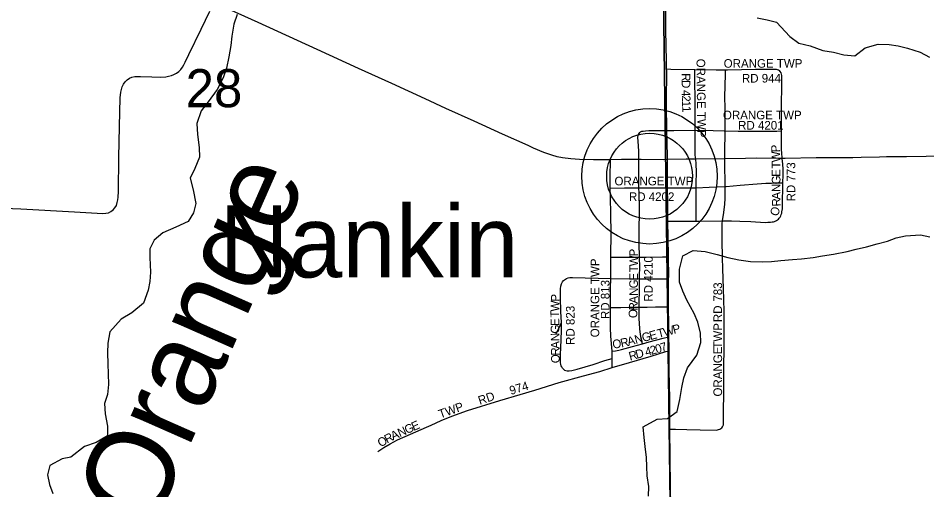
# Model space of a CAD drawing. Extents: x 1874609 to 2204689, y 815661 to 1281160.
# Drawn here: x 2025118 to 2030390, y 1062426 to 1065160 of the extents above; entities that cross this region are included whole.
import ezdxf

# ---------------------------------------------------------------- set-up
doc = ezdxf.new("R2010")
doc.units = 0
for name, color, linetype in [('GM_X_Minor_River', 7, 'Continuous'), ('GM_X_Minor_River_Text', 7, 'Continuous'), ('GM_X_Section', 7, 'Continuous'), ('GM_X_Section_Text', 7, 'Continuous'), ('GM_X_State_Route', 7, 'Continuous'), ('GM_X_Township_Road', 7, 'Continuous'), ('GM_X_Township_Subdivision', 7, 'Continuous'), ('GM_X_Township_Subdivision_Text', 7, 'Continuous'), ('GM_X_Unincorporated', 7, 'Continuous'), ('GM_X_Unincorporated_Location', 7, 'Continuous'), ('GM_X_Unincorporated_Text', 7, 'Continuous')]:
    doc.layers.add(name, color=color, linetype=linetype)

msp = doc.modelspace()

# ---------------------------------------------------------------- linework, layer by layer
at = {"layer": 'GM_X_Minor_River'}
for points in [[(2026389.4, 1065182.2), (2026369.8, 1065125.9), (2026358.4, 1065055.6), (2026352.8, 1065001.3), (2026341.3, 1064935), (2026327.8, 1064870.7), (2026308.2, 1064814.3), (2026272.7, 1064745.8), (2026221.1, 1064675.2), (2026179.4, 1064622.7), (2026155.9, 1064550.3), (2026158.5, 1064486.1), (2026169.1, 1064409.9), (2026169.6, 1064353.7), (2026144, 1064289.3), (2026116.4, 1064232.9), (2026133, 1064164.8), (2026149.7, 1064086.6), (2026136.1, 1064032.3), (2026104.4, 1063981.9), (2026032.5, 1063949.3), (2025958.5, 1063916.6), (2025906.7, 1063874.1), (2025883.1, 1063823.7), (2025881.5, 1063773.5), (2025886.2, 1063687.2), (2025882.7, 1063633), (2025873, 1063582.8), (2025845.6, 1063508.3), (2025777.8, 1063451.6), (2025716, 1063415), (2025650.4, 1063342.3), (2025638.9, 1063275.9), (2025637.3, 1063219.7), (2025637.9, 1063155.5), (2025640.3, 1063099.3), (2025642.8, 1063037.1), (2025637.3, 1062978.9), (2025619.7, 1062926.6), (2025622.2, 1062866.4), (2025636.8, 1062794.2)], [(2029406.5, 1065162.6), (2029464.8, 1065150.9), (2029519, 1065137.3), (2029596, 1065053.6), (2029648.4, 1065015.8), (2029712.7, 1065000.2), (2029787.2, 1064972.7), (2029849.4, 1064963.1), (2029909.7, 1064947.5), (2029972, 1064942), (2030031.8, 1064988.6), (2030107.8, 1065009.2), (2030172, 1065007.7), (2030224.2, 1065000), (2030278.5, 1064986.4), (2030350.9, 1064962.8), (2030405.3, 1064933.1)], [(2029076.6, 1063333.7), (2029062, 1063397.8), (2029041.5, 1063447.8), (2028998.7, 1063525.8), (2028974.3, 1063577.8), (2028955.8, 1063629.8), (2028955.1, 1063706.1), (2028974.6, 1063782.5), (2029034.5, 1063813), (2029104.7, 1063807.5), (2029173.1, 1063790), (2029235.4, 1063772.4), (2029299.7, 1063758.8), (2029368, 1063749.3), (2029438.2, 1063747.8), (2029488.3, 1063750.2), (2029542.5, 1063754.6), (2029610.6, 1063761.1), (2029662.7, 1063765.5), (2029730.9, 1063772.1), (2029785, 1063782.5), (2029849.1, 1063793), (2029929.2, 1063807.6), (2029981.2, 1063820.1), (2030041.3, 1063834.6), (2030103.3, 1063851.1), (2030161.4, 1063867.6), (2030213.4, 1063886), (2030267.4, 1063898.5), (2030353.6, 1063905.1), (2030407.9, 1063893.5)], [(2028775.4, 1062390.1), (2028777, 1062446.3), (2028768.5, 1062506.4), (2028766, 1062560.6), (2028763.6, 1062612.8), (2028757, 1062676.9), (2028750.6, 1062729.1), (2028744, 1062791.3), (2028825.9, 1062836), (2028886.1, 1062840.5), (2028941.9, 1062881), (2028957.4, 1062949.4), (2028968.8, 1063019.7), (2028980.4, 1063076), (2029002, 1063132.4), (2029055.5, 1063207), (2029079, 1063279.5), (2029076.6, 1063333.7)], [(2025636.8, 1062794.2), (2025637.3, 1062740), (2025571.4, 1062701.4), (2025503.4, 1062676.8), (2025423.7, 1062616), (2025373.6, 1062605.6), (2025301.7, 1062566.9), (2025288.1, 1062512.6), (2025300.6, 1062456.5), (2025319.1, 1062404.5)]]:
    msp.add_lwpolyline(points, dxfattribs=at)
at = {"layer": 'GM_X_Section'}
for points in [[(2034142, 1067529.9), (2034181.1, 1062215), (2028904.1, 1062206), (2028833.1, 1067470.8)], [(2028833.1, 1067470.8), (2028904.1, 1062206), (2023667.3, 1062153.1), (2023626.2, 1067442)]]:
    msp.add_lwpolyline(points, close=True, dxfattribs=at)
at = {"layer": 'GM_X_State_Route'}
for points in [[(2028076.7, 1064421.3), (2027928.1, 1064487.6), (2027764, 1064562.6), (2027599.7, 1064637.3), (2027480.4, 1064692), (2027286.7, 1064781.3), (2027092.3, 1064868.6), (2026853.8, 1064978.3), (2026510, 1065134), (2026300.8, 1065228.8), (2026253.8, 1065251.1), (2026197.1, 1065278), (2026124.7, 1065315.9), (2026068.3, 1065349), (2026013.3, 1065384.5), (2025960, 1065422.4), (2025908.4, 1065462.6), (2025858.8, 1065505.3), (2025786.9, 1065572.1), (2025693.6, 1065664.4), (2025498.7, 1065863.9), (2025221.8, 1066143.8), (2025130.2, 1066237.6), (2025039.1, 1066331.2)], [(2028885.4, 1064340.1), (2028885.3, 1064349), (2028883.6, 1064447.2), (2028882.7, 1064509.1), (2028880.7, 1064660.4), (2028881, 1064725.8), (2028881.7, 1064806.7), (2028881.3, 1064855.5), (2028881, 1064865.7), (2028879.9, 1064904.4), (2028878.2, 1065008.3), (2028876.9, 1065083.5), (2028875.5, 1065213.6)], [(2028885.4, 1064340.1), (2028864.4, 1064339.7), (2028733.4, 1064340), (2028718.9, 1064340), (2028619.1, 1064339.9), (2028554.8, 1064339.8), (2028456.1, 1064339.7), (2028374.3, 1064340.9), (2028325.5, 1064343.8), (2028277.2, 1064350.3), (2028245.5, 1064357), (2028214.2, 1064365.6), (2028168.1, 1064381.8), (2028107.9, 1064407.4), (2028076.7, 1064421.3)], [(2030116.4, 1064354.7), (2030009.5, 1064352.5), (2029960.9, 1064351), (2029912, 1064350.2), (2029863, 1064350.1), (2029797.5, 1064350.1), (2029748.4, 1064349.6), (2029568.1, 1064346), (2029551.7, 1064346.2), (2029535.4, 1064346.3), (2029404.4, 1064347.8), (2029338.8, 1064346.9), (2029219.1, 1064345.2), (2029049.7, 1064343), (2028995.1, 1064342.2), (2028885.4, 1064340.1)], [(2028907.6, 1062118), (2028906.3, 1062201.6), (2028903.7, 1062447.8), (2028900.3, 1062778.1), (2028898.5, 1062956.4), (2028896.4, 1063117), (2028894.9, 1063232.7), (2028894.6, 1063251.7), (2028893.9, 1063313.2), (2028893, 1063389.2), (2028891.9, 1063481.4), (2028892, 1063487.3), (2028892.3, 1063578.1), (2028892.6, 1063649.4), (2028892.7, 1063661.2), (2028891.1, 1063775.8), (2028889.6, 1063890.7), (2028888.4, 1063982.9), (2028887.1, 1064087.1), (2028886.7, 1064176.6), (2028886.4, 1064250.8), (2028885.4, 1064340.1)], [(2030533.9, 1064361.1), (2030386.3, 1064358), (2030271.6, 1064356.3), (2030156.8, 1064355.6), (2030116.4, 1064354.7)]]:
    msp.add_lwpolyline(points, dxfattribs=at)
at = {"layer": 'GM_X_Township_Road'}
msp.add_lwpolyline([(2024887.8, 1064064.1), (2025134, 1064054.4), (2025445.6, 1064038.1), (2025576.7, 1064029), (2025609.7, 1064028), (2025626.1, 1064029.3), (2025642.1, 1064032.6), (2025656.9, 1064039.1), (2025669.8, 1064048.6), (2025680.1, 1064060.7), (2025688, 1064075), (2025693.3, 1064090.7), (2025696.5, 1064106.7), (2025698.1, 1064123.3), (2025699.6, 1064156.2), (2025702.3, 1064353.2), (2025705.4, 1064533), (2025711.1, 1064698.2), (2025714.6, 1064730.9), (2025717.7, 1064747), (2025722.4, 1064762.7), (2025729.2, 1064777.5), (2025738.5, 1064791), (2025750, 1064802.5), (2025763.5, 1064811.5), (2025778.5, 1064817.8), (2025794.4, 1064821.4), (2025810.9, 1064822.8), (2025827.4, 1064822.7), (2025893.1, 1064819.1), (2025942.5, 1064818.2), (2025975.3, 1064820.4), (2025991.5, 1064823.3), (2026007.3, 1064827.6), (2026022.5, 1064833.6), (2026036.8, 1064841.5), (2026049.8, 1064851.3), (2026061.3, 1064862.8), (2026071.4, 1064875.8), (2026080, 1064889.8), (2026087.6, 1064904.3), (2026108.5, 1064949.1), (2026180.4, 1065096.8), (2026229.8, 1065200.6)], dxfattribs=at)
at = {"layer": 'GM_X_Township_Subdivision'}
for points in [[(2028881, 1064865.7), (2028905.2, 1064865.2), (2029040.4, 1064862.4), (2029045.2, 1064862.4)], [(2029047.1, 1064509.9), (2029045.8, 1064707), (2029045.1, 1064776.8), (2029045.1, 1064820), (2029045.2, 1064862.4)], [(2029045.2, 1064862.4), (2029168.3, 1064860), (2029222.1, 1064859.8)], [(2029221.2, 1064506), (2029221.3, 1064524), (2029220.2, 1064638.6), (2029219, 1064704), (2029221.5, 1064832.7), (2029222.1, 1064859.8)], [(2029222.1, 1064859.8), (2029234.4, 1064859.7), (2029396.6, 1064864.8), (2029493.8, 1064865.1), (2029501.8, 1064865), (2029509.9, 1064864.3), (2029515.8, 1064863.7), (2029522.3, 1064862.2), (2029529.1, 1064859.8), (2029535.1, 1064856.1)], [(2029547.6, 1064506.2), (2029547.1, 1064612.5), (2029549.9, 1064810.4), (2029549, 1064826.8), (2029547.4, 1064835), (2029544.8, 1064842.9), (2029540.2, 1064850.3), (2029535.1, 1064856.1)], [(2028718.9, 1064340), (2028718.9, 1064370.2), (2028718.9, 1064388), (2028718.5, 1064420.9), (2028714.4, 1064470.1), (2028714.4, 1064474), (2028715, 1064478.2), (2028715.7, 1064482.1), (2028720.6, 1064492.2), (2028724.5, 1064497.1), (2028729.9, 1064500.8)], [(2028729.9, 1064500.8), (2028737.5, 1064504.1), (2028745.3, 1064505.8), (2028759, 1064507.3), (2028777.5, 1064508.1), (2028842, 1064509), (2028882.7, 1064509.1)], [(2028882.7, 1064509.1), (2028923.5, 1064509.3), (2029047.1, 1064509.9)], [(2029049.7, 1064343), (2029047.2, 1064365.3), (2029046.5, 1064381.7), (2029046.7, 1064398.1), (2029047.1, 1064434.4), (2029047.1, 1064509.9)], [(2029047.1, 1064509.9), (2029150.4, 1064508.1), (2029215.2, 1064506.1), (2029221.2, 1064506)], [(2029219.1, 1064345.2), (2029219.4, 1064409.4), (2029220.8, 1064474.8), (2029221.2, 1064506)], [(2029221.2, 1064506), (2029296.1, 1064505.5), (2029393.4, 1064505), (2029425.7, 1064504.9), (2029457.6, 1064505.5), (2029521, 1064505.9), (2029547.6, 1064506.2)], [(2029551.7, 1064346.2), (2029551.4, 1064350.3), (2029548.7, 1064377.4), (2029547.8, 1064399.4), (2029547.9, 1064448.8), (2029547.6, 1064506.2)], [(2028554.1, 1064174.7), (2028553.4, 1064246.3), (2028554.7, 1064331), (2028554.8, 1064339.8)], [(2028719.6, 1064176.8), (2028719.6, 1064212.4), (2028719.6, 1064253.2), (2028718.9, 1064340)], [(2029052.3, 1064177.5), (2029052.5, 1064201.3), (2029053.3, 1064267.2), (2029052.7, 1064316.6), (2029049.7, 1064343)], [(2029219.8, 1064183.9), (2029219.1, 1064327.5), (2029219.1, 1064345.2)], [(2029555.7, 1064206), (2029556.3, 1064251.6), (2029556.5, 1064284.6), (2029554.5, 1064314.5), (2029551.7, 1064346.2)], [(2028554.1, 1064174.7), (2028635.4, 1064176.6), (2028719.6, 1064176.8)], [(2028558, 1063775.5), (2028558.4, 1063920), (2028556.3, 1064018.2), (2028554.6, 1064126.4), (2028554.1, 1064174.7)], [(2028719.6, 1064176.8), (2028886.7, 1064176.6)], [(2028724.1, 1063775), (2028722.7, 1063797.5), (2028721.3, 1063830.1), (2028721.9, 1063862.6), (2028721.5, 1063878.4), (2028721.6, 1063911.1), (2028721.5, 1063960), (2028722.9, 1064008.9), (2028723.3, 1064057.8), (2028720.7, 1064145.9), (2028719.6, 1064176.8)], [(2028886.7, 1064176.6), (2028899, 1064176.6), (2029052.3, 1064177.5)], [(2029051.9, 1063983.9), (2029051.9, 1064003.9), (2029051.7, 1064102.6), (2029052.3, 1064177.5)], [(2029052.3, 1064177.5), (2029126.8, 1064180), (2029219.8, 1064183.9)], [(2029204, 1063984.8), (2029204.1, 1063985.3), (2029212.9, 1064033.5), (2029218.2, 1064082.1), (2029220.3, 1064114.6), (2029219.9, 1064163.6), (2029219.8, 1064183.9)], [(2029219.8, 1064183.9), (2029225.6, 1064184.2), (2029307.6, 1064191.2), (2029406.2, 1064199.1), (2029455.6, 1064202.7), (2029488.3, 1064204.5), (2029504.6, 1064205.1), (2029520.8, 1064205.4), (2029555.7, 1064206)], [(2029523.9, 1063990.2), (2029529.4, 1063994.9), (2029534, 1063999.8), (2029539.2, 1064007.4), (2029543.1, 1064014.8), (2029545.8, 1064022.1), (2029548.3, 1064029.7), (2029550, 1064037.9), (2029552.4, 1064054.1), (2029553.7, 1064070.3), (2029555.7, 1064206)], [(2028888.4, 1063982.9), (2028915.1, 1063983), (2028963.4, 1063983.2), (2029051.9, 1063983.9)], [(2029051.9, 1063983.9), (2029077.4, 1063984.1), (2029204, 1063984.8)], [(2029201.3, 1062785.6), (2029205.5, 1062791.4), (2029207.5, 1062795), (2029208.4, 1062798.3), (2029209.8, 1062802.5), (2029210.4, 1062807.4), (2029211.2, 1062895.5), (2029211.9, 1062970.8), (2029212.1, 1063118.1), (2029214.6, 1063265.6), (2029214.9, 1063380.2), (2029213.7, 1063462.1), (2029210, 1063593.2), (2029206.9, 1063707.9), (2029205.3, 1063773.5), (2029202.9, 1063871.7), (2029202.1, 1063953.2), (2029202.6, 1063969.3), (2029204, 1063984.8)], [(2029204, 1063984.8), (2029256.5, 1063985.2), (2029305.3, 1063984.3), (2029370.3, 1063980.8), (2029451.6, 1063976.5), (2029467.5, 1063976.7), (2029484.1, 1063977.5), (2029492.6, 1063978.6), (2029500.1, 1063979.9), (2029505.9, 1063981.5), (2029511.4, 1063983.4), (2029518, 1063986.7), (2029523.9, 1063990.2)], [(2028556.3, 1063651.4), (2028557.9, 1063756.2), (2028558, 1063775.5)], [(2028558, 1063775.5), (2028580, 1063775.4), (2028657.9, 1063775), (2028724.1, 1063775)], [(2028723.4, 1063649.3), (2028723.2, 1063667.1), (2028724.6, 1063716), (2028724.1, 1063775)], [(2028724.1, 1063775), (2028758.3, 1063775.4), (2028855.9, 1063775.7), (2028891.1, 1063775.8)], [(2028289, 1063644.2), (2028300.1, 1063650.8), (2028309.9, 1063654.8), (2028318.5, 1063656.4), (2028326.8, 1063657.4), (2028334.7, 1063657.6), (2028556.3, 1063651.4)], [(2028555.3, 1063482.8), (2028555.4, 1063593), (2028556.3, 1063651.4)], [(2028556.3, 1063651.4), (2028723.4, 1063649.3)], [(2028721.3, 1063485), (2028721.9, 1063524.2), (2028722.6, 1063570.2), (2028723.4, 1063649.3)], [(2028723.4, 1063649.3), (2028745.4, 1063649.5), (2028827.2, 1063649.4), (2028861.1, 1063649.4), (2028892.6, 1063649.4)], [(2028270.4, 1063396.4), (2028267.9, 1063459.2), (2028264.7, 1063541.8), (2028265.6, 1063591.2), (2028267.6, 1063607.4), (2028270.8, 1063619.6), (2028276, 1063631.3), (2028281.8, 1063638.5), (2028289, 1063644.2)], [(2028564.2, 1063229.5), (2028556.4, 1063316.2), (2028554.6, 1063365.1), (2028555.2, 1063446.1), (2028555.3, 1063482.8)], [(2028555.3, 1063482.8), (2028582.5, 1063483.2), (2028614.2, 1063483.6), (2028661.9, 1063484.3), (2028721.3, 1063485)], [(2028740.7, 1063273.1), (2028735, 1063294.1), (2028729.6, 1063326.7), (2028725.4, 1063359), (2028722.8, 1063391.4), (2028721.2, 1063418.1), (2028720.7, 1063440.1), (2028721.3, 1063485)], [(2028721.3, 1063485), (2028768.2, 1063485.8), (2028816.3, 1063486.3), (2028874.9, 1063487), (2028892, 1063487.3)], [(2028237.9, 1063328.9), (2028246.6, 1063344.4), (2028254.4, 1063360.5), (2028270.4, 1063396.4)], [(2028289, 1063120.5), (2028282.2, 1063125.3), (2028277.1, 1063131), (2028272.4, 1063139), (2028269.8, 1063145.5), (2028267.8, 1063153.3), (2028265.9, 1063164.4), (2028265.2, 1063178.2), (2028265.4, 1063211.2), (2028269.4, 1063294), (2028271.3, 1063353.3), (2028270.4, 1063396.4)], [(2028740.7, 1063273.1), (2028780.4, 1063284), (2028861.2, 1063304.8), (2028893.9, 1063313.2)], [(2028564.2, 1063229.5), (2028584.4, 1063232.1), (2028602.6, 1063235.3), (2028619.3, 1063239.3), (2028683.6, 1063257.6), (2028740.7, 1063273.1)], [(2028564.8, 1063188.3), (2028564.2, 1063229.5)], [(2028565, 1063134.3), (2028664.9, 1063164.8), (2028790.5, 1063200.6), (2028876.8, 1063227.2), (2028894.9, 1063232.7)], [(2028289, 1063120.5), (2028303, 1063116.4), (2028316, 1063115.8), (2028331.2, 1063117.7), (2028362.3, 1063124.7), (2028408.3, 1063138.5), (2028454, 1063153.3), (2028523.1, 1063175.1), (2028564.8, 1063188.3)], [(2028565, 1063134.3), (2028565, 1063151.8), (2028565.1, 1063170.2), (2028564.8, 1063188.3)], [(2028031.9, 1062978.9), (2028116.3, 1063004.4), (2028256.9, 1063047.3), (2028398.6, 1063086.4), (2028493.1, 1063112.4), (2028565, 1063134.3)], [(2027488, 1062790.1), (2027514.1, 1062801.8), (2027573.2, 1062828.6), (2027633.6, 1062852.9), (2027726, 1062885.1), (2027913.1, 1062943.1), (2028031.9, 1062978.9)], [(2027204.3, 1062649), (2027239.5, 1062671.1), (2027276.6, 1062693.2), (2027320.1, 1062715.6), (2027394.9, 1062748.6), (2027488, 1062790.1)], [(2028900.3, 1062778.1), (2028932, 1062777.3), (2028997.7, 1062775.6), (2029074.6, 1062774.4), (2029168.4, 1062772.7), (2029175.9, 1062773.5), (2029182.4, 1062775.2), (2029188.9, 1062777.4), (2029195.1, 1062780.7), (2029201.3, 1062785.6)]]:
    msp.add_lwpolyline(points, dxfattribs=at)
at = {"layer": 'GM_X_Unincorporated'}
for radius in [392.8, 249]:
    msp.add_circle((2028782.1, 1064243.8), radius, dxfattribs=at)
at = {"layer": 'GM_X_Unincorporated_Location'}
msp.add_line((2028782.1, 1064243.8), (2028782.1, 1064243.8), dxfattribs=at)

# ---------------------------------------------------------------- texts
at = {"layer": 'GM_X_Minor_River_Text'}
msp.add_text('Orange', height=500.17, rotation=66.2155, dxfattribs=at).set_placement((2025894.8, 1062183.8))
at = {"layer": 'GM_X_Section_Text'}
msp.add_text('28', height=221, rotation=0, dxfattribs=at).set_placement((2026090.1, 1064643.6))
at = {"layer": 'GM_X_Township_Subdivision_Text'}
for s, rotation, p in [('ORANGE TWP', 270.6372, (2029054.1, 1064924.7)), ('ORANGE TWP', 0, (2029211.9, 1064872.7)), ('R', 270, (2028968.2, 1064841.3)), ('RD 944', 0, (2029317.5, 1064786.8)), ('D', 270.1467, (2028968.2, 1064801.5)), ('4', 270.8861, (2028968.4, 1064743.6)), ('2', 271.5508, (2028968.9, 1064712.2)), ('1', 272.0959, (2028969.8, 1064680.9)), ('1', 272.8248, (2028970.9, 1064649.4)), ('ORANGE TWP', 0, (2029207.5, 1064573.5)), ('RD 4201', 0, (2029295.5, 1064513.9)), ('P', 92.2131, (2029538.4, 1064383.3)), ('W', 92.5341, (2029540.9, 1064326.2)), ('T', 90.084, (2029541, 1064288.7)), ('E', 90.082, (2029541.1, 1064240.3)), ('RD 773', 90, (2029627.2, 1064097.7)), ('ORANGE TWP', 0, (2028578.3, 1064190.7)), ('G', 90.0829, (2029541.2, 1064196.3)), ('N', 90.0829, (2029541.2, 1064152.3)), ('RD 4202', 0, (2028661.9, 1064100.3)), ('A', 90.0874, (2029541.3, 1064108.3)), ('R', 91.7156, (2029542.5, 1064069.1)), ('O', 70.9844, (2029525.2, 1064008.1)), ('P', 89.9956, (2028714.1, 1063779)), ('ORANGE TWP', 90, (2028489.7, 1063310.1)), ('W', 89.9988, (2028714.1, 1063721.8)), ('RD 4210', 90, (2028800, 1063516.9)), ('T', 89.9956, (2028714.1, 1063686.6)), ('E', 89.9956, (2028714.1, 1063638.2)), ('RD 813', 90, (2028549.3, 1063415.7)), ('G', 89.9928, (2028714.1, 1063594.2)), ('783', 90, (2029202.5, 1063516.9)), ('P', 87.7039, (2028258.8, 1063515.9)), ('A', 88.8554, (2028713.2, 1063505.1)), ('N', 89.9703, (2028714.1, 1063550.2)), ('W', 88.1334, (2028256.9, 1063458.8)), ('RD 823', 90, (2028346.8, 1063266.1)), ('R', 87.6415, (2028711.5, 1063464.4)), ('RD', 90, (2029202.5, 1063398.1)), ('T', 90.3279, (2028257.1, 1063424.1)), ('O', 87.6386, (2028709.7, 1063420.5)), ('E', 90.8196, (2028257.8, 1063375.9)), ('P', 14.6921, (2028922.7, 1063329.4)), ('TWP', 90, (2029202.5, 1063244.1)), ('G', 90.8306, (2028258.4, 1063331.9)), ('N', 90.8154, (2028259.1, 1063287.9)), ('N', 14.6935, (2028701.4, 1063271.3)), ('G', 14.7172, (2028744, 1063282.5)), ('E', 14.6991, (2028786.5, 1063293.7)), ('T', 14.6921, (2028833.4, 1063306)), ('W', 14.7165, (2028867.4, 1063314.9)), ('A', 90.8306, (2028259.7, 1063243.9)), ('O', 6.6588, (2028569, 1063244.7)), ('R', 13.1238, (2028618.8, 1063250.8)), ('A', 14.7172, (2028658.8, 1063260.2)), ('7', 17.2173, (2028853.1, 1063224.9)), ('R', 90.8133, (2028260.3, 1063204.3)), ('R', 15.1614, (2028668.7, 1063174.6)), ('D', 15.1451, (2028706.9, 1063185)), ('4', 15.1647, (2028762.2, 1063199.9)), ('2', 15.2311, (2028791.9, 1063208)), ('0', 15.6567, (2028822.1, 1063216.2)), ('ORANGE', 90, (2029202.5, 1062966.9)), ('O', 90.8306, (2028260.9, 1063160.3)), ('974', 16.7002, (2027977.2, 1062975.9)), ('RD', 18.4386, (2027796.6, 1062918.6)), ('TWP', 19.6578, (2027567.6, 1062839.3)), ('G', 24.3354, (2027373.3, 1062748.4)), ('E', 24.3443, (2027413.4, 1062766.6)), ('R', 27.6839, (2027258.8, 1062694)), ('A', 24.5217, (2027293.2, 1062712.1)), ('N', 24.3354, (2027333.2, 1062730.3)), ('O', 32.0471, (2027222.4, 1062671.2))]:
    msp.add_text(s, height=50, rotation=rotation, dxfattribs=at).set_placement(p)
at = {"layer": 'GM_X_Unincorporated_Text'}
msp.add_text('Nankin', height=417, rotation=0, dxfattribs=at).set_placement((2026285.9, 1063657.4))

doc.saveas('drawing.dxf')
